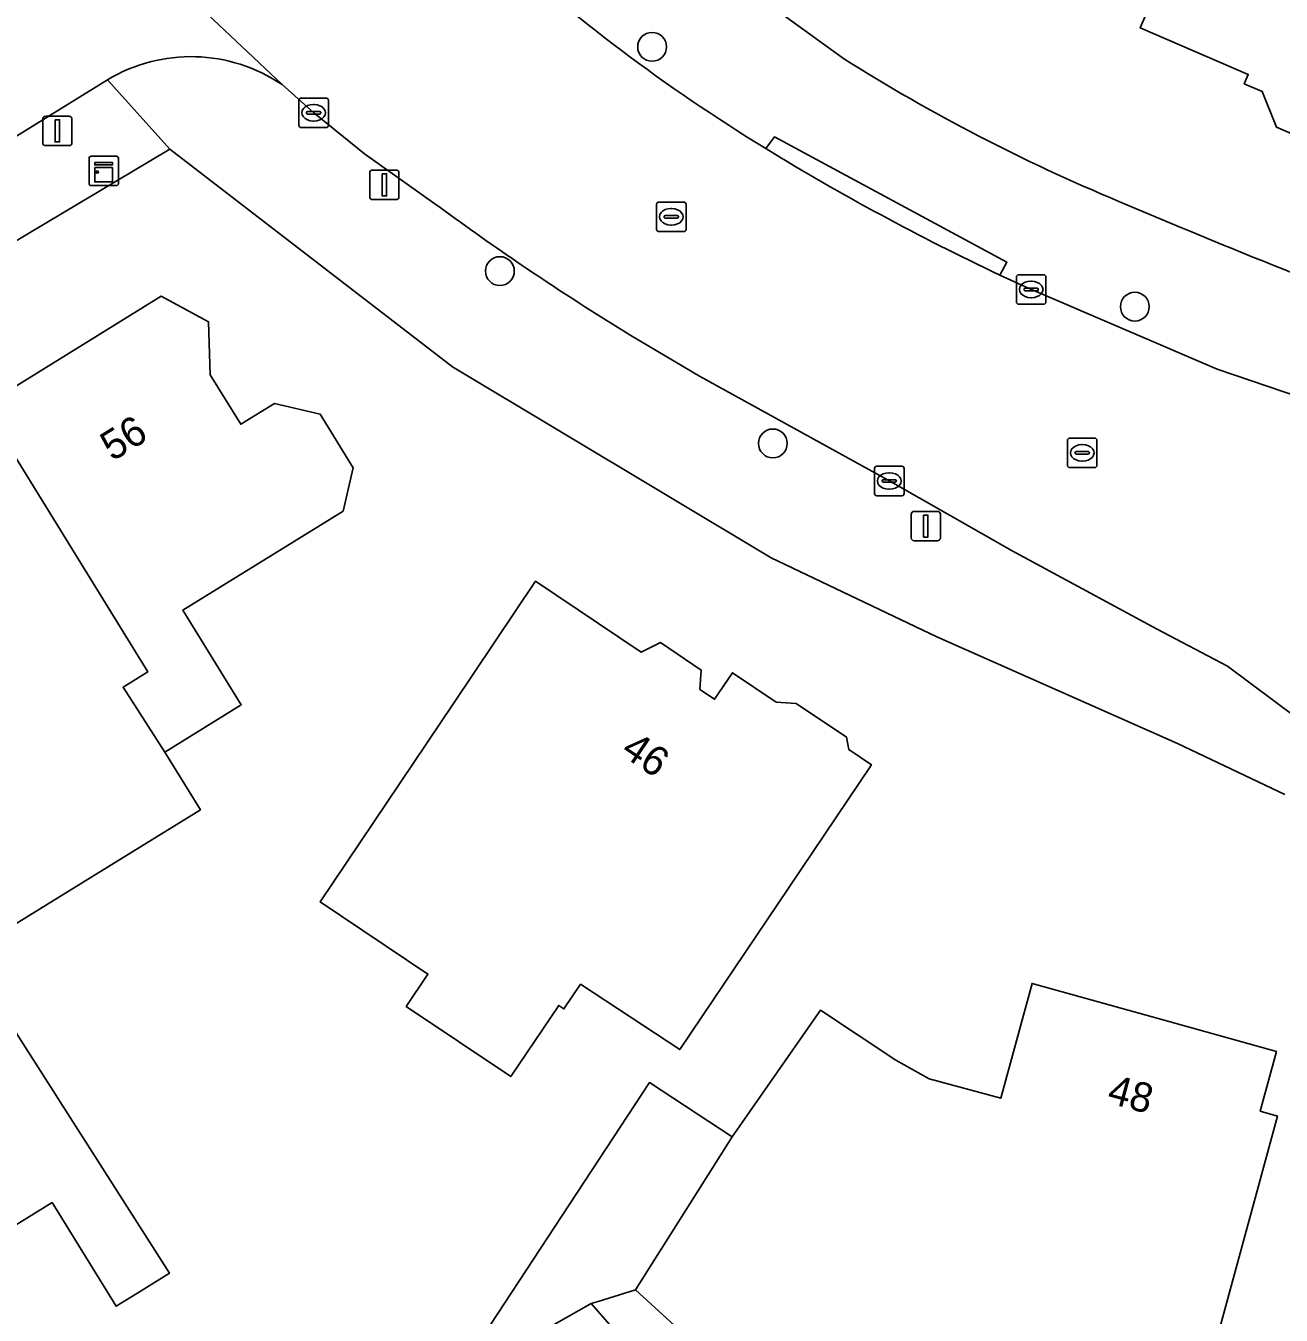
# Model space of a CAD drawing. Extents: x 161347 to 161881, y 382161 to 382804.
# Drawn here: x 161672.27 to 161714.84, y 382270.25 to 382313.99 of the extents above; entities that cross this region are included whole.
import ezdxf

# ---------------------------------------------------------------- set-up
doc = ezdxf.new("R2010")
doc.units = 0
for name, color, linetype in [('IMGEO_Boom', 7, 'Continuous'), ('IMGEO_Erf', 7, 'Continuous'), ('IMGEO_Kast', 7, 'Continuous'), ('IMGEO_Kolk', 7, 'Continuous'), ('IMGEO_Lichtmast', 7, 'Continuous'), ('IMGEO_Pand', 7, 'Continuous'), ('IMGEO_Pand_nummerreeks', 7, 'Continuous'), ('IMGEO_Rijbaan_lokaal_gesloten', 7, 'Continuous'), ('IMGEO_Rijbaan_lokaal_open', 7, 'Continuous'), ('IMGEO_Rioolput', 7, 'Continuous'), ('IMGEO_Voetpad_open', 7, 'Continuous')]:
    doc.layers.add(name, color=color, linetype=linetype)

msp = doc.modelspace()

# ---------------------------------------------------------------- linework, layer by layer
at = {"layer": 'IMGEO_Boom'}
for centre in [(161693.506, 382313.278), (161688.344, 382305.671), (161709.873, 382304.465), (161697.6, 382299.825)]:
    msp.add_circle(centre, 0.489, dxfattribs=at)
at = {"layer": 'IMGEO_Erf'}
for points in [[(161673.167, 382339.282), (161675.39, 382336.184), (161679.413, 382330.953), (161682.004, 382327.993), (161684.638, 382325.276), (161686.686, 382323.399), (161690.118, 382320.254), (161692.374, 382318.403), (161699.996, 382312.879)], [(161716.09, 382309.942), (161714.676, 382310.552), (161714.196, 382311.76), (161713.582, 382312.025), (161713.718, 382312.34), (161710.058, 382313.92), (161713.706, 382322.37), (161711.351, 382323.387), (161711.832, 382324.112), (161709.68, 382325.673), (161703.327, 382316.927), (161701.051, 382318.58), (161699.95, 382318.406), (161697.801, 382319.966), (161695.49, 382321.644), (161695.317, 382322.735), (161693.197, 382324.274), (161696.924, 382329.406), (161697.426, 382329.042), (161700.071, 382332.684), (161697.644, 382334.447), (161701.127, 382338.509)], [(161714.958, 382287.913), (161711.315, 382289.649), (161703.155, 382293.259), (161697.545, 382295.944), (161686.732, 382302.424), (161677.151, 382309.804), (161671.693, 382306.549), (161622.353, 382275.985)], [(161671.563, 382301.546), (161676.863, 382304.819), (161678.466, 382303.955), (161678.52, 382302.152), (161679.556, 382300.475), (161680.7, 382301.182), (161682.252, 382300.815), (161683.372, 382299.001), (161683.024, 382297.53), (161677.589, 382294.173), (161679.576, 382290.958), (161676.982, 382289.356), (161678.191, 382287.399), (161674.21, 382284.94), (161670.232, 382282.483), (161677.138, 382271.674), (161676.175, 382271.079), (161675.33, 382270.557), (161673.158, 382274.073), (161671.683, 382273.162)], [(161688.018, 382269.917), (161689.722, 382272.511), (161693.421, 382278.144), (161696.218, 382276.307), (161699.217, 382280.602), (161701.774, 382278.908), (161702.901, 382278.274), (161705.326, 382277.613), (161706.387, 382281.505), (161711.071, 382280.2), (161714.678, 382279.199), (161714.125, 382277.17), (161714.716, 382277.009), (161712.484, 382268.825)], [(161697.309, 382267.116), (161692.941, 382271.118), (161691.677, 382270.72), (161691.439, 382270.645), (161692.845, 382269.044)]]:
    msp.add_lwpolyline(points, dxfattribs=at)
msp.add_lwpolyline([(161685.168, 382280.725), (161685.904, 382281.821), (161682.251, 382284.274), (161686.768, 382290.997), (161689.556, 382295.147), (161693.131, 382292.745), (161693.789, 382293.067), (161695.173, 382292.137), (161695.128, 382291.483), (161695.625, 382291.149), (161696.229, 382292.048), (161697.714, 382291.051), (161698.393, 382291.004), (161700.093, 382289.862), (161700.176, 382289.439), (161700.94, 382288.926), (161698.152, 382284.776), (161694.442, 382279.26), (161691.078, 382281.48), (161690.514, 382280.641), (161690.337, 382280.76), (161688.714, 382278.344)], close=True, dxfattribs=at)
for centre, radius, start, end in [((161733.455, 382365.976), 62.76, 237.78285, 247.39627), ((161823.77, 382576.859), 292.166, 246.94072, 249.31777)]:
    msp.add_arc(centre, radius, start, end, dxfattribs=at)
at = {"layer": 'IMGEO_Kast'}
for p, q in [((161674.412, 382308.644), (161674.412, 382309.485)), ((161674.412, 382309.485), (161674.412, 382308.644)), ((161674.487, 382309.569), (161675.328, 382309.569)), ((161675.328, 382309.569), (161674.487, 382309.569)), ((161675.412, 382309.494), (161675.412, 382308.653)), ((161675.412, 382308.653), (161675.412, 382309.494)), ((161675.337, 382308.569), (161674.496, 382308.569)), ((161674.496, 382308.569), (161675.337, 382308.569))]:
    msp.add_line(p, q, dxfattribs=at)
for points in [[(161674.607, 382309.359), (161675.207, 382309.359), (161675.207, 382309.274), (161674.607, 382309.274), (161674.607, 382309.359)], [(161674.607, 382309.184), (161675.207, 382309.184), (161675.207, 382308.695), (161674.607, 382308.695), (161674.607, 382309.184)]]:
    msp.add_lwpolyline(points, dxfattribs=at)
msp.add_circle((161674.691, 382309.033), 0.0377, dxfattribs=at)
for centre, start, end in [((161674.49, 382309.491), 92.4484, 184.2845), ((161674.49, 382309.491), 92.4484, 184.2845), ((161675.334, 382309.491), 2.4484, 94.2845), ((161675.334, 382309.491), 2.4484, 94.2845), ((161674.49, 382308.647), 182.4484, 274.2845), ((161674.49, 382308.647), 182.4484, 274.2845), ((161675.334, 382308.647), 272.4484, 4.2845), ((161675.334, 382308.647), 272.4484, 4.2845)]:
    msp.add_arc(centre, 0.0779, start, end, dxfattribs=at)
at = {"layer": 'IMGEO_Kolk'}
for p, q in [((161681.528, 382310.615), (161681.528, 382311.467)), ((161681.603, 382311.541), (161682.455, 382311.541)), ((161682.016, 382311.321), (161682.041, 382311.321)), ((161682.529, 382311.467), (161682.529, 382310.615)), ((161681.787, 382311.035), (161681.787, 382311.047)), ((161682.225, 382310.998), (161681.827, 382310.998)), ((161681.83, 382311.084), (161682.228, 382311.084)), ((161682.039, 382310.761), (161682.014, 382310.761)), ((161682.271, 382311.047), (161682.271, 382311.035)), ((161682.455, 382310.541), (161681.603, 382310.541)), ((161705.933, 382305.548), (161706.785, 382305.548)), ((161705.858, 382304.622), (161705.858, 382305.474)), ((161706.117, 382305.042), (161706.117, 382305.054)), ((161706.16, 382305.091), (161706.558, 382305.091)), ((161706.346, 382305.328), (161706.371, 382305.328)), ((161706.601, 382305.054), (161706.601, 382305.042)), ((161706.859, 382305.474), (161706.859, 382304.622)), ((161706.555, 382305.005), (161706.157, 382305.005)), ((161706.369, 382304.768), (161706.344, 382304.768)), ((161706.785, 382304.548), (161705.933, 382304.548)), ((161701.046, 382298.125), (161701.046, 382298.977)), ((161701.121, 382299.051), (161701.973, 382299.051)), ((161702.047, 382298.977), (161702.047, 382298.125)), ((161701.305, 382298.545), (161701.305, 382298.557)), ((161701.743, 382298.508), (161701.345, 382298.508)), ((161701.348, 382298.594), (161701.746, 382298.594)), ((161701.534, 382298.831), (161701.559, 382298.831)), ((161701.789, 382298.557), (161701.789, 382298.545)), ((161701.973, 382298.051), (161701.121, 382298.051)), ((161701.557, 382298.271), (161701.532, 382298.271))]:
    msp.add_line(p, q, dxfattribs=at)
for points in [[(161681.528, 382310.615), (161681.528, 382311.467)], [(161681.603, 382311.541), (161682.455, 382311.541)], [(161682.529, 382311.467), (161682.529, 382310.615)], [(161682.455, 382310.541), (161681.603, 382310.541)], [(161705.933, 382305.548), (161706.785, 382305.548)], [(161705.858, 382304.622), (161705.858, 382305.474)], [(161706.859, 382305.474), (161706.859, 382304.622)], [(161706.785, 382304.548), (161705.933, 382304.548)], [(161701.046, 382298.125), (161701.046, 382298.977)], [(161701.121, 382299.051), (161701.973, 382299.051)], [(161702.047, 382298.977), (161702.047, 382298.125)], [(161701.973, 382298.051), (161701.121, 382298.051)]]:
    msp.add_lwpolyline(points, dxfattribs=at)
for centre, radius, start, end in [((161681.605, 382311.465), 0.0765, 91.552, 178.448), ((161681.605, 382311.465), 0.0765, 91.552, 178.448), ((161682.453, 382311.465), 0.0765, 1.552, 88.448), ((161682.453, 382311.465), 0.0765, 1.552, 88.448), ((161681.827, 382311.044), 0.0403, 85.8775, 175.7526), ((161681.824, 382311.034), 0.0366, 178.938, 274.7102), ((161682.228, 382311.041), 0.043, 264.8664, 352.4533), ((161682.232, 382311.046), 0.0386, 1.7309, 96.639), ((161681.605, 382310.617), 0.0765, 181.552, 268.448), ((161681.605, 382310.617), 0.0765, 181.552, 268.448), ((161682.453, 382310.617), 0.0765, 271.552, 358.448), ((161682.453, 382310.617), 0.0765, 271.552, 358.448), ((161705.935, 382305.472), 0.0765, 91.552, 178.448), ((161705.935, 382305.472), 0.0765, 91.552, 178.448), ((161706.783, 382305.472), 0.0765, 1.552, 88.448), ((161706.783, 382305.472), 0.0765, 1.552, 88.448), ((161706.157, 382305.051), 0.0403, 85.8775, 175.7526), ((161706.154, 382305.041), 0.0366, 178.938, 274.7102), ((161706.558, 382305.048), 0.043, 264.8664, 352.4533), ((161706.562, 382305.053), 0.0386, 1.7309, 96.639), ((161705.935, 382304.624), 0.0765, 181.552, 268.448), ((161705.935, 382304.624), 0.0765, 181.552, 268.448), ((161706.783, 382304.624), 0.0765, 271.552, 358.448), ((161706.783, 382304.624), 0.0765, 271.552, 358.448), ((161701.123, 382298.975), 0.0765, 91.552, 178.448), ((161701.123, 382298.975), 0.0765, 91.552, 178.448), ((161701.971, 382298.975), 0.0765, 1.552, 88.448), ((161701.971, 382298.975), 0.0765, 1.552, 88.448), ((161701.345, 382298.554), 0.0403, 85.8775, 175.7526), ((161701.342, 382298.544), 0.0366, 178.938, 274.7102), ((161701.746, 382298.551), 0.043, 264.8664, 352.4533), ((161701.75, 382298.556), 0.0386, 1.7309, 96.639), ((161701.123, 382298.127), 0.0765, 181.552, 268.448), ((161701.123, 382298.127), 0.0765, 181.552, 268.448), ((161701.971, 382298.127), 0.0765, 271.552, 358.448), ((161701.971, 382298.127), 0.0765, 271.552, 358.448)]:
    msp.add_arc(centre, radius, start, end, dxfattribs=at)
for centre, major_axis, ratio, start_param, end_param in [((161682.015, 382311.041), (-0.387, 0.002), 0.722429, 4.712389, 7.853982), ((161682.04, 382311.041), (-0.39, 0.002), 0.717154, 1.570796, 4.712389), ((161706.345, 382305.048), (-0.387, 0.002), 0.722429, 4.712389, 7.853982), ((161706.37, 382305.048), (-0.39, 0.002), 0.717154, 1.570796, 4.712389), ((161701.533, 382298.551), (-0.387, 0.002), 0.722429, 4.712389, 7.853982), ((161701.558, 382298.551), (-0.39, 0.002), 0.717154, 1.570796, 4.712389)]:
    msp.add_ellipse(centre, major_axis=major_axis, ratio=ratio, start_param=start_param, end_param=end_param, dxfattribs=at)
at = {"layer": 'IMGEO_Lichtmast'}
for p, q in [((161672.843, 382310.027), (161672.843, 382310.827)), ((161672.843, 382310.827), (161672.843, 382310.027)), ((161672.943, 382310.927), (161673.733, 382310.927)), ((161673.733, 382310.927), (161672.943, 382310.927)), ((161673.833, 382310.827), (161673.833, 382310.027)), ((161673.833, 382310.027), (161673.833, 382310.827)), ((161673.733, 382309.927), (161672.943, 382309.927)), ((161672.943, 382309.927), (161673.733, 382309.927)), ((161683.93, 382308.197), (161683.93, 382308.997)), ((161683.93, 382308.997), (161683.93, 382308.197)), ((161684.03, 382309.097), (161684.82, 382309.097)), ((161684.82, 382309.097), (161684.03, 382309.097)), ((161684.92, 382308.997), (161684.92, 382308.197)), ((161684.92, 382308.197), (161684.92, 382308.997)), ((161684.82, 382308.097), (161684.03, 382308.097)), ((161684.03, 382308.097), (161684.82, 382308.097)), ((161702.29, 382296.62), (161702.29, 382297.42)), ((161702.29, 382297.42), (161702.29, 382296.62)), ((161702.39, 382297.52), (161703.18, 382297.52)), ((161703.18, 382297.52), (161702.39, 382297.52)), ((161703.28, 382297.42), (161703.28, 382296.62)), ((161703.28, 382296.62), (161703.28, 382297.42)), ((161703.18, 382296.52), (161702.39, 382296.52)), ((161702.39, 382296.52), (161703.18, 382296.52))]:
    msp.add_line(p, q, dxfattribs=at)
for points in [[(161673.263, 382310.802), (161673.413, 382310.802), (161673.413, 382310.052), (161673.263, 382310.052), (161673.263, 382310.802)], [(161684.35, 382308.972), (161684.5, 382308.972), (161684.5, 382308.222), (161684.35, 382308.222), (161684.35, 382308.972)], [(161702.71, 382297.395), (161702.86, 382297.395), (161702.86, 382296.645), (161702.71, 382296.645), (161702.71, 382297.395)]]:
    msp.add_lwpolyline(points, dxfattribs=at)
for centre, start, end in [((161672.943, 382310.827), 90, 180), ((161672.943, 382310.827), 90, 180), ((161673.733, 382310.827), 0, 90), ((161673.733, 382310.827), 360, 90), ((161672.943, 382310.027), 180, 270), ((161672.943, 382310.027), 180, 270), ((161673.733, 382310.027), 270, 0), ((161673.733, 382310.027), 270, 0), ((161684.03, 382308.997), 90, 180), ((161684.03, 382308.997), 90, 180), ((161684.82, 382308.997), 0, 90), ((161684.82, 382308.997), 360, 90), ((161684.03, 382308.197), 180, 270), ((161684.03, 382308.197), 180, 270), ((161684.82, 382308.197), 270, 0), ((161684.82, 382308.197), 270, 0), ((161702.39, 382297.42), 90, 180), ((161702.39, 382297.42), 90, 180), ((161703.18, 382297.42), 0, 90), ((161703.18, 382297.42), 360, 90), ((161702.39, 382296.62), 180, 270), ((161702.39, 382296.62), 180, 270), ((161703.18, 382296.62), 270, 0), ((161703.18, 382296.62), 270, 0)]:
    msp.add_arc(centre, 0.1, start, end, dxfattribs=at)
at = {"layer": 'IMGEO_Pand'}
for points in [[(161718.202, 382320.324), (161718.445, 382320.992), (161718.691, 382321.669), (161719.748, 382324.574), (161716.614, 382325.927), (161716.201, 382326.105), (161713.965, 382327.4), (161711.832, 382324.112), (161711.351, 382323.387), (161713.706, 382322.37), (161710.058, 382313.92), (161713.718, 382312.34), (161713.582, 382312.025), (161714.196, 382311.76), (161714.676, 382310.552), (161716.09, 382309.942), (161717.306, 382310.425), (161717.973, 382310.137), (161718.11, 382310.453), (161720.912, 382309.243), (161722.74, 382313.478), (161723.843, 382316.818), (161724.233, 382317.722)], [(161676.982, 382289.356), (161679.576, 382290.958), (161677.589, 382294.173), (161683.024, 382297.53), (161683.372, 382299.001), (161682.252, 382300.815), (161680.7, 382301.182), (161679.556, 382300.475), (161678.52, 382302.152), (161678.466, 382303.955), (161676.863, 382304.819), (161671.563, 382301.546), (161671.893, 382301.012), (161671.167, 382300.564), (161676.401, 382292.075), (161675.569, 382291.551)], [(161668.811, 382284.635), (161670.232, 382282.483), (161674.21, 382284.94), (161678.191, 382287.399), (161676.982, 382289.356), (161675.569, 382291.551), (161676.401, 382292.075), (161671.167, 382300.564), (161667.693, 382298.419), (161667.357, 382298.964), (161665.731, 382298.729), (161664.633, 382297.242), (161670.122, 382288.352), (161667.515, 382286.765)], [(161694.442, 382279.26), (161698.152, 382284.776), (161700.94, 382288.926), (161700.176, 382289.439), (161700.093, 382289.862), (161698.393, 382291.004), (161697.714, 382291.051), (161696.229, 382292.048), (161695.625, 382291.149), (161695.128, 382291.483), (161695.173, 382292.137), (161693.789, 382293.067), (161693.131, 382292.745), (161689.556, 382295.147), (161686.768, 382290.997), (161682.251, 382284.274), (161685.904, 382281.821), (161685.168, 382280.725), (161688.714, 382278.344), (161690.337, 382280.76), (161690.514, 382280.641), (161691.078, 382281.48)], [(161692.941, 382271.118), (161697.309, 382267.116), (161700.449, 382264.239), (161703.511, 382269), (161706.473, 382268.194), (161711.296, 382266.878), (161711.873, 382268.992), (161712.484, 382268.825), (161714.716, 382277.009), (161714.125, 382277.17), (161714.678, 382279.199), (161711.071, 382280.2), (161706.387, 382281.505), (161705.326, 382277.613), (161702.901, 382278.274), (161701.774, 382278.908), (161699.217, 382280.602), (161696.218, 382276.307)], [(161692.941, 382271.118), (161696.218, 382276.307), (161693.421, 382278.144), (161689.722, 382272.511), (161688.018, 382269.917), (161689.004, 382269.269), (161691.439, 382270.645), (161691.677, 382270.72)]]:
    msp.add_lwpolyline(points, close=True, dxfattribs=at)
for points in [[(161671.683, 382273.162), (161673.158, 382274.073), (161675.33, 382270.557), (161676.175, 382271.079), (161677.138, 382271.674), (161670.232, 382282.483)], [(161692.845, 382269.044), (161691.439, 382270.645), (161689.004, 382269.269)]]:
    msp.add_lwpolyline(points, dxfattribs=at)
at = {"layer": 'IMGEO_Rijbaan_lokaal_gesloten'}
for points in [[(161666.128, 382328.229), (161668.748, 382324.693), (161669.454, 382323.886), (161675.695, 382316.977), (161680.957, 382311.996), (161682.033, 382311.039), (161683.751, 382309.654), (161686.143, 382307.952)], [(161732.318, 382289.613), (161737.842, 382287.653), (161745.606, 382291.947), (161743.873, 382292.487), (161726.271, 382297.814), (161721.129, 382299.474), (161720.606, 382299.646), (161712.666, 382302.344), (161706.287, 382305.077), (161705.79, 382305.306), (161705.294, 382305.538)], [(161691.768, 382304.12), (161692.274, 382303.804), (161692.781, 382303.491), (161695.116, 382302.112), (161701.507, 382298.575), (161705.719, 382296.186), (161710.614, 382293.536), (161713.02, 382292.272), (161717.698, 382288.771), (161719.156, 382287.682)]]:
    msp.add_lwpolyline(points, dxfattribs=at)
for centre, radius, start, end in [((161730.068, 382363.139), 62.548, 227.59071, 238.47044), ((161741.23, 382381.541), 84.071, 238.54442, 244.69401), ((161741.887, 382383.734), 94.076, 233.66248, 237.80865)]:
    msp.add_arc(centre, radius, start, end, dxfattribs=at)
at = {"layer": 'IMGEO_Rijbaan_lokaal_open'}
for points in [[(161680.957, 382311.996), (161675.695, 382316.977), (161669.454, 382323.886)], [(161668.184, 382314.902), (161666.523, 382313.889), (161650.804, 382304.153), (161650.157, 382303.754), (161639.777, 382297.347), (161634.126, 382293.868), (161632.48, 382292.857), (161635.555, 382287.777), (161637.303, 382288.856), (161641.382, 382291.368), (161645.583, 382293.956), (161653.759, 382298.992), (161661.309, 382303.664), (161675.035, 382312.158)]]:
    msp.add_lwpolyline(points, dxfattribs=at)
msp.add_arc((161677.869, 382307.448), 5.497, 55.8276, 121.0384, dxfattribs=at)
at = {"layer": 'IMGEO_Rioolput'}
for p, q in [((161693.656, 382307.087), (161693.656, 382307.939)), ((161693.731, 382308.013), (161694.583, 382308.013)), ((161694.144, 382307.793), (161694.169, 382307.793)), ((161694.657, 382307.939), (161694.657, 382307.087)), ((161693.915, 382307.507), (161693.915, 382307.519)), ((161694.353, 382307.47), (161693.955, 382307.47)), ((161693.958, 382307.556), (161694.356, 382307.556)), ((161694.167, 382307.233), (161694.142, 382307.233)), ((161694.399, 382307.519), (161694.399, 382307.507)), ((161694.583, 382307.013), (161693.731, 382307.013)), ((161707.589, 382299.078), (161707.589, 382299.93)), ((161707.664, 382300.004), (161708.516, 382300.004)), ((161708.59, 382299.93), (161708.59, 382299.078)), ((161707.848, 382299.498), (161707.848, 382299.51)), ((161708.286, 382299.461), (161707.888, 382299.461)), ((161707.891, 382299.547), (161708.289, 382299.547)), ((161708.077, 382299.784), (161708.102, 382299.784)), ((161708.332, 382299.51), (161708.332, 382299.498)), ((161708.516, 382299.004), (161707.664, 382299.004)), ((161708.1, 382299.224), (161708.075, 382299.224))]:
    msp.add_line(p, q, dxfattribs=at)
for points in [[(161693.656, 382307.087), (161693.656, 382307.939)], [(161693.731, 382308.013), (161694.583, 382308.013)], [(161694.657, 382307.939), (161694.657, 382307.087)], [(161694.583, 382307.013), (161693.731, 382307.013)], [(161707.589, 382299.078), (161707.589, 382299.93)], [(161707.664, 382300.004), (161708.516, 382300.004)], [(161708.59, 382299.93), (161708.59, 382299.078)], [(161708.516, 382299.004), (161707.664, 382299.004)]]:
    msp.add_lwpolyline(points, dxfattribs=at)
for centre, radius, start, end in [((161693.733, 382307.937), 0.0765, 91.552, 178.448), ((161693.733, 382307.937), 0.0765, 91.552, 178.448), ((161694.581, 382307.937), 0.0765, 1.552, 88.448), ((161694.581, 382307.937), 0.0765, 1.552, 88.448), ((161693.955, 382307.516), 0.0403, 85.8775, 175.7526), ((161693.952, 382307.506), 0.0366, 178.938, 274.7102), ((161694.356, 382307.513), 0.043, 264.8664, 352.4533), ((161694.36, 382307.518), 0.0386, 1.7309, 96.639), ((161693.733, 382307.089), 0.0765, 181.552, 268.448), ((161693.733, 382307.089), 0.0765, 181.552, 268.448), ((161694.581, 382307.089), 0.0765, 271.552, 358.448), ((161694.581, 382307.089), 0.0765, 271.552, 358.448), ((161707.666, 382299.928), 0.0765, 91.552, 178.448), ((161707.666, 382299.928), 0.0765, 91.552, 178.448), ((161708.514, 382299.928), 0.0765, 1.552, 88.448), ((161708.514, 382299.928), 0.0765, 1.552, 88.448), ((161707.888, 382299.507), 0.0403, 85.8775, 175.7526), ((161707.885, 382299.497), 0.0366, 178.938, 274.7102), ((161708.289, 382299.504), 0.043, 264.8664, 352.4533), ((161708.293, 382299.509), 0.0386, 1.7309, 96.639), ((161707.666, 382299.08), 0.0765, 181.552, 268.448), ((161707.666, 382299.08), 0.0765, 181.552, 268.448), ((161708.514, 382299.08), 0.0765, 271.552, 358.448), ((161708.514, 382299.08), 0.0765, 271.552, 358.448)]:
    msp.add_arc(centre, radius, start, end, dxfattribs=at)
for centre, major_axis, ratio, start_param, end_param in [((161694.143, 382307.513), (-0.387, 0.002), 0.722429, 4.712389, 7.853982), ((161694.168, 382307.513), (-0.39, 0.002), 0.717154, 1.570796, 4.712389), ((161708.076, 382299.504), (-0.387, 0.002), 0.722429, 4.712389, 7.853982), ((161708.101, 382299.504), (-0.39, 0.002), 0.717154, 1.570796, 4.712389)]:
    msp.add_ellipse(centre, major_axis=major_axis, ratio=ratio, start_param=start_param, end_param=end_param, dxfattribs=at)
at = {"layer": 'IMGEO_Voetpad_open'}
for points in [[(161699.996, 382312.879), (161692.374, 382318.403), (161690.118, 382320.254), (161687.884, 382316.957)], [(161671.693, 382306.549), (161677.151, 382309.804), (161675.035, 382312.158), (161661.309, 382303.664), (161653.759, 382298.992), (161645.583, 382293.956), (161641.382, 382291.368), (161637.303, 382288.856), (161635.555, 382287.777), (161633.128, 382286.258), (161628.72, 382283.536), (161628.112, 382283.168), (161620.383, 382278.485), (161618.896, 382277.584)], [(161675.035, 382312.158), (161677.151, 382309.804), (161686.732, 382302.424), (161697.545, 382295.944), (161703.155, 382293.259), (161711.315, 382289.649), (161714.958, 382287.913)], [(161686.143, 382307.952), (161683.751, 382309.654), (161682.033, 382311.039), (161680.957, 382311.996)], [(161705.294, 382305.538), (161705.53, 382305.978), (161697.657, 382310.227), (161697.359, 382309.825)], [(161697.359, 382309.825), (161697.657, 382310.227), (161705.53, 382305.978), (161705.294, 382305.538), (161705.79, 382305.306), (161706.287, 382305.077), (161712.666, 382302.344), (161720.606, 382299.646), (161721.129, 382299.474), (161726.271, 382297.814), (161743.873, 382292.487), (161745.606, 382291.947), (161747.542, 382300.159)], [(161692.274, 382303.804), (161691.768, 382304.12)], [(161717.698, 382288.771), (161713.02, 382292.272), (161710.614, 382293.536), (161705.719, 382296.186), (161701.507, 382298.575), (161695.116, 382302.112), (161692.781, 382303.491), (161692.274, 382303.804)]]:
    msp.add_lwpolyline(points, dxfattribs=at)
for centre, radius, start, end in [((161730.068, 382363.139), 62.548, 227.59071, 238.47044), ((161677.869, 382307.448), 5.497, 55.8276, 121.0384), ((161733.455, 382365.976), 62.76, 237.78285, 247.39627), ((161741.23, 382381.541), 84.071, 238.54442, 244.69401), ((161741.887, 382383.734), 94.076, 233.66248, 237.80865), ((161823.77, 382576.859), 292.166, 246.94072, 249.31777)]:
    msp.add_arc(centre, radius, start, end, dxfattribs=at)

# ---------------------------------------------------------------- texts
at = {"layer": 'IMGEO_Pand_nummerreeks'}
for s, rotation, p in [('56', 31.6904, (161675.204, 382299.2)), ('46', 326.1033, (161692.402, 382289.283)), ('48', 344.746, (161708.893, 382277.468))]:
    msp.add_text(s, height=1, rotation=rotation, dxfattribs=at).set_placement(p)

doc.saveas('drawing.dxf')
